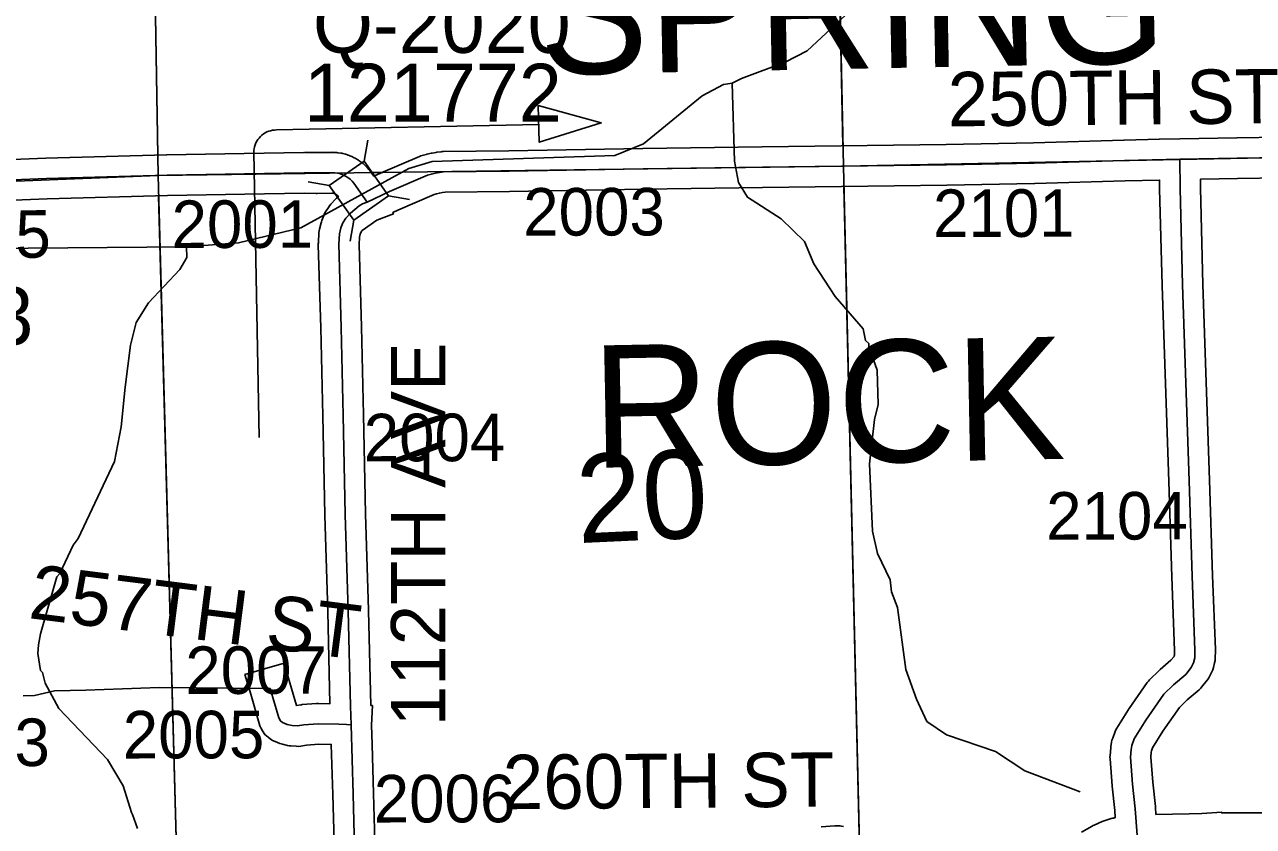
# Model space of a CAD drawing. Extents: x 128.7 to 185.5, y -21.4 to 12.6.
# Drawn here: x 135.041 to 136.849, y -11.628 to -10.447 of the extents above; entities that cross this region are included whole.
import ezdxf

# ---------------------------------------------------------------- set-up
doc = ezdxf.new("R2010")
doc.units = 0
for name, color, linetype in [('tdCoDirctArrow', 7, 'Continuous'), ('tdCoHydroRiver', 7, 'Continuous'), ('tdCoSecRdNmbr', 7, 'Continuous'), ('tdCoSecRdTxt', 7, 'Continuous'), ('tdCoSecRteBand', 7, 'Continuous'), ('tdCoSecRteCL', 7, 'Continuous'), ('tdCoSectLine', 7, 'Continuous'), ('tdCoSectLinePart', 7, 'Continuous'), ('tdCoSectNmbr', 7, 'Continuous'), ('tdCoStrucSec', 7, 'Continuous'), ('tdCoStrucSecCoName', 7, 'Continuous'), ('tdCoStrucSecFHWANum', 7, 'Continuous'), ('tdCoSurfGravel', 7, 'Continuous'), ('tdCoSurfLNO', 7, 'Continuous'), ('tdCoTwpNameTxt', 7, 'Continuous')]:
    doc.layers.add(name, color=color, linetype=linetype)

msp = doc.modelspace()

# ---------------------------------------------------------------- linework, layer by layer
at = {"layer": 'tdCoDirctArrow'}
msp.add_lwpolyline([(135.7964, -10.5667), (135.8893, -10.5922), (135.7979, -10.6205)], close=True, dxfattribs=at)
msp.add_lwpolyline([(135.3862, -11.0552), (135.3781, -10.6359), (135.3783, -10.6323), (135.3786, -10.6301), (135.3792, -10.6272), (135.38, -10.6245), (135.3811, -10.6217), (135.3825, -10.6192), (135.384, -10.6167), (135.3858, -10.6144), (135.3878, -10.6122), (135.3899, -10.6102), (135.3922, -10.6084), (135.3947, -10.6069), (135.3973, -10.6055), (135.4, -10.6044), (135.4028, -10.6036), (135.4056, -10.6029), (135.4085, -10.6026), (135.4115, -10.6025), (135.7972, -10.5945)], dxfattribs=at)
at = {"layer": 'tdCoHydroRiver'}
for points in [[(134.9873, -10.777), (135.2792, -10.7747), (135.3555, -10.7688), (135.4474, -10.7467), (135.6061, -10.6594), (135.6406, -10.6488), (135.9092, -10.6401), (135.9514, -10.623), (136.0379, -10.5523), (136.069, -10.5355), (136.0816, -10.5335), (136.0956, -10.5267), (136.1596, -10.5027), (136.1922, -10.4859), (136.2627, -10.4205)], [(136.5939, -11.5765), (136.5125, -11.5459), (136.469, -11.5172), (136.3972, -11.4927), (136.3681, -11.473), (136.3529, -11.4404), (136.3374, -11.3967), (136.325, -11.3055), (136.3164, -11.2821), (136.3143, -11.2648), (136.2957, -11.2259), (136.2884, -11.193), (136.2837, -11.0938), (136.2912, -11.0288), (136.2968, -11.0065), (136.2952, -10.9561), (136.2866, -10.9327), (136.2833, -10.9281), (136.283, -10.917), (136.2781, -10.9124), (136.2744, -10.8952), (136.2334, -10.8475), (136.202, -10.7996), (136.1883, -10.7669), (136.1541, -10.7332), (136.1042, -10.7016), (136.0909, -10.68), (136.0852, -10.6486), (136.0816, -10.5335)], [(135.2068, -11.6306), (135.1999, -11.6103), (135.1982, -11.6072), (135.186, -11.5681), (135.1627, -11.5293), (135.0911, -11.4541), (135.071, -11.4168), (135.0674, -11.4012), (135.0642, -11.3981), (135.0602, -11.373), (135.0614, -11.3603), (135.0641, -11.3444), (135.0885, -11.2601), (135.093, -11.2552), (135.1123, -11.2136), (135.1199, -11.2039), (135.1734, -11.0903), (135.1829, -11.0395), (135.1891, -10.9809), (135.1967, -10.9191), (135.2052, -10.8857), (135.2232, -10.8568), (135.2691, -10.8081), (135.2797, -10.7904), (135.2792, -10.7747)]]:
    msp.add_lwpolyline(points, dxfattribs=at)
at = {"layer": 'tdCoSecRteBand'}
for points in [[(135.0108, -10.6464), (135.0721, -10.6441), (135.0723, -10.6441), (135.0724, -10.6441), (135.2497, -10.639), (135.2499, -10.639), (135.2501, -10.639), (135.364, -10.637), (135.4516, -10.6355), (135.4522, -10.6354), (135.4528, -10.6355), (135.4706, -10.6358), (135.4928, -10.6355), (135.4938, -10.6354), (135.4949, -10.6355), (135.4989, -10.6357), (135.5004, -10.6358), (135.5019, -10.636), (135.5059, -10.6366), (135.5074, -10.6368), (135.5089, -10.6372), (135.5128, -10.6382), (135.5143, -10.6386), (135.5157, -10.6391), (135.5195, -10.6405), (135.5209, -10.641), (135.5222, -10.6417), (135.5259, -10.6434), (135.5273, -10.6441), (135.5285, -10.6449), (135.532, -10.647), (135.5333, -10.6478), (135.5345, -10.6487), (135.5377, -10.6511), (135.5389, -10.652), (135.54, -10.653), (135.543, -10.6558), (135.5441, -10.6568), (135.5451, -10.6579), (135.5478, -10.661), (135.5489, -10.6623), (135.5499, -10.6636), (135.5549, -10.6707), (135.5645, -10.6661), (135.5651, -10.6658), (135.5656, -10.6656), (135.6218, -10.6414), (135.6238, -10.6406), (135.6258, -10.6401), (135.6316, -10.6385), (135.6323, -10.6383), (135.633, -10.6381), (135.6389, -10.6368), (135.6396, -10.6367), (135.6403, -10.6365), (135.6462, -10.6355), (135.6469, -10.6354), (135.6476, -10.6353), (135.6536, -10.6345), (135.6553, -10.6343), (135.6571, -10.6343), (135.7534, -10.6333), (135.9503, -10.6296), (135.9504, -10.6296), (135.9504, -10.6296), (136.1258, -10.6274), (136.3967, -10.6237), (136.5252, -10.6215), (136.6581, -10.6173), (136.6583, -10.6173), (136.6585, -10.6173), (136.7103, -10.6163), (136.7103, -10.6159), (136.7401, -10.6157), (136.8242, -10.6141), (136.8243, -10.6141), (136.8243, -10.6141), (136.9544, -10.6119)], [(136.5957, -11.636), (136.6115, -11.6271), (136.6128, -11.6264), (136.6142, -11.6258), (136.626, -11.6206), (136.6276, -11.6199), (136.6292, -11.6194), (136.6395, -11.6162), (136.6414, -11.6157), (136.6434, -11.6153), (136.6436, -11.6153), (136.6435, -11.6149), (136.6454, -11.6146), (136.6446, -11.6042), (136.641, -11.5684), (136.641, -11.5681), (136.6409, -11.5677), (136.6377, -11.528), (136.6375, -11.5255), (136.6377, -11.523), (136.6387, -11.5119), (136.6388, -11.5108), (136.639, -11.5098), (136.64, -11.5036), (136.6405, -11.5005), (136.6416, -11.4976), (136.6453, -11.488), (136.6463, -11.4854), (136.6478, -11.483), (136.6648, -11.4554), (136.6652, -11.4546), (136.6658, -11.4539), (136.6924, -11.4159), (136.694, -11.4137), (136.6959, -11.4117), (136.71, -11.3979), (136.7107, -11.3973), (136.7114, -11.3966), (136.7273, -11.3829), (136.7318, -11.3774), (136.7322, -11.3764), (136.7324, -11.3757), (136.7326, -11.3685), (136.7286, -11.2604), (136.7286, -11.2603), (136.7286, -11.2602), (136.7242, -11.12), (136.7193, -10.9758), (136.7141, -10.8318), (136.7141, -10.8316), (136.7141, -10.8314), (136.7106, -10.6894), (136.7106, -10.6891), (136.7106, -10.6888), (136.7106, -10.6763), (136.6598, -10.6773), (136.5269, -10.6815), (136.5266, -10.6815), (136.5264, -10.6815), (136.3977, -10.6837), (136.3976, -10.6837), (136.3976, -10.6837), (136.1266, -10.6874), (136.1266, -10.6874), (136.1265, -10.6874), (135.9513, -10.6896), (135.7543, -10.6933), (135.7542, -10.6933), (135.7541, -10.6933), (135.6594, -10.6943), (135.6558, -10.6947), (135.6512, -10.6955), (135.6467, -10.6965), (135.6436, -10.6974), (135.5899, -10.7205), (135.5828, -10.7239), (135.5836, -10.7262), (135.5591, -10.7354), (135.5377, -10.7505), (135.5376, -10.7504), (135.5372, -10.7508), (135.5361, -10.7526), (135.5348, -10.7558), (135.5337, -10.7602), (135.533, -10.7711), (135.5367, -10.8923), (135.5367, -10.8924), (135.5367, -10.8925), (135.5396, -11.0219), (135.5396, -11.022), (135.5396, -11.022), (135.5426, -11.1676), (135.5468, -11.3095), (135.5468, -11.3096), (135.5468, -11.3097), (135.5502, -11.4496), (135.5526, -11.4497), (135.5511, -11.4785), (135.552, -11.5072), (135.5542, -11.5791), (135.5542, -11.5791), (135.5542, -11.5792), (135.5561, -11.6496)], [(136.9555, -10.6719), (136.8253, -10.6741), (136.771, -10.6751), (136.7706, -10.6751), (136.7706, -10.6882), (136.7741, -10.8298), (136.7792, -10.9736), (136.7792, -10.9737), (136.7792, -10.9737), (136.7842, -11.1179), (136.7842, -11.118), (136.7842, -11.118), (136.7886, -11.2583), (136.7926, -11.3672), (136.7926, -11.3681), (136.7926, -11.3689), (136.7923, -11.3803), (136.7922, -11.3835), (136.7915, -11.3867), (136.7898, -11.3938), (136.789, -11.3971), (136.7874, -11.4002), (136.784, -11.4071), (136.7825, -11.41), (136.7805, -11.4125), (136.7724, -11.4226), (136.7707, -11.4247), (136.7686, -11.4265), (136.7513, -11.4414), (136.7399, -11.4526), (136.7154, -11.4876), (136.7003, -11.5121), (136.6987, -11.5162), (136.6984, -11.5182), (136.6977, -11.5257), (136.7007, -11.5626), (136.7044, -11.5985), (136.7044, -11.5989), (136.7045, -11.5993), (136.7052, -11.6099)], [(135.4961, -11.6504), (135.4942, -11.5808), (135.492, -11.507), (135.4737, -11.5066), (135.4554, -11.5081), (135.4472, -11.5094), (135.4439, -11.5099), (135.4406, -11.5097), (135.4327, -11.5092), (135.4301, -11.509), (135.4276, -11.5084), (135.4204, -11.5067), (135.4184, -11.5062), (135.4165, -11.5055), (135.4096, -11.5028), (135.4056, -11.5012), (135.4022, -11.4986), (135.399, -11.4961), (135.3941, -11.4924), (135.3911, -11.4869), (135.3886, -11.4825), (135.387, -11.4795), (135.3861, -11.4763), (135.3735, -11.4329), (135.3651, -11.4041), (135.4228, -11.3874), (135.4311, -11.4162), (135.4408, -11.4496), (135.4411, -11.4496), (135.4472, -11.4486), (135.4483, -11.4485), (135.4494, -11.4484), (135.4704, -11.4467), (135.4719, -11.4465), (135.4735, -11.4466), (135.4901, -11.447), (135.4868, -11.3112), (135.4826, -11.1693), (135.4826, -11.1691), (135.4826, -11.169), (135.4797, -11.0233), (135.4767, -10.894), (135.473, -10.7715), (135.473, -10.7701), (135.4731, -10.7686), (135.474, -10.7536), (135.4742, -10.7509), (135.4749, -10.7483), (135.4771, -10.7394), (135.4775, -10.7376), (135.4782, -10.7359), (135.4812, -10.7282), (135.4822, -10.7255), (135.4838, -10.7231), (135.488, -10.7164), (135.4895, -10.714), (135.4914, -10.7119), (135.4983, -10.7045), (135.4996, -10.7031), (135.5011, -10.7019), (135.5026, -10.7007), (135.5018, -10.6996), (135.5012, -10.6989), (135.5004, -10.6981), (135.4995, -10.6974), (135.4985, -10.6969), (135.4975, -10.6964), (135.4965, -10.696), (135.4954, -10.6957), (135.4943, -10.6955), (135.4928, -10.6955), (135.4711, -10.6958), (135.4705, -10.6958), (135.4699, -10.6958), (135.4521, -10.6955), (135.365, -10.697), (135.365, -10.697), (135.365, -10.697), (135.2513, -10.699), (135.0743, -10.704), (135.013, -10.7064)], [(136.7052, -11.6099), (136.7543, -11.6092), (136.7727, -11.6087), (136.8021, -11.6065), (136.8021, -11.6077), (136.8033, -11.6077), (136.8033, -11.6077), (136.9126, -11.6075)], [(136.2127, -11.628), (136.2328, -11.6268), (136.234, -11.6267), (136.2352, -11.6267), (136.2385, -11.6268), (136.2405, -11.6269), (136.2426, -11.6272), (136.2458, -11.6277)]]:
    msp.add_lwpolyline(points, dxfattribs=at)
at = {"layer": 'tdCoSecRteCL'}
for points in [[(135.545, -10.7087), (135.5775, -10.6932), (135.6337, -10.669), (135.6395, -10.6674), (135.6454, -10.6661), (135.6514, -10.6651), (135.6574, -10.6643), (135.7538, -10.6633), (135.9508, -10.6596), (136.1262, -10.6574), (136.3972, -10.6537), (136.5259, -10.6515), (136.6591, -10.6473), (136.7404, -10.6457)], [(136.6774, -11.6404), (136.6745, -11.6016), (136.6708, -11.5653), (136.6676, -11.5256), (136.6686, -11.5145), (136.6696, -11.5084), (136.6733, -11.4987), (136.6903, -11.4711), (136.717, -11.4331), (136.731, -11.4193), (136.749, -11.4038), (136.7571, -11.3937), (136.7606, -11.3868), (136.7623, -11.3796), (136.7626, -11.3683), (136.7586, -11.2593), (136.7542, -11.119), (136.7493, -10.9747), (136.7441, -10.8307), (136.7406, -10.6886), (136.7404, -10.6457)], [(136.7404, -10.6457), (136.8248, -10.6441), (136.955, -10.6419), (137.2144, -10.6364), (137.2366, -10.6361)], [(134.7476, -10.686), (134.8067, -10.6827), (135.0118, -10.6764), (135.0733, -10.6741), (135.2506, -10.669), (135.3645, -10.667), (135.4522, -10.6654), (135.4706, -10.6658), (135.4933, -10.6654), (135.4974, -10.6657), (135.5014, -10.6663), (135.5054, -10.6673), (135.5092, -10.6687), (135.5129, -10.6705), (135.5164, -10.6726), (135.5197, -10.6751), (135.5227, -10.6778), (135.5254, -10.6809), (135.545, -10.7087)], [(135.5211, -11.4781), (135.5202, -11.4507), (135.5168, -11.3104), (135.5126, -11.1684), (135.5096, -11.0226), (135.5067, -10.8932), (135.503, -10.7706), (135.504, -10.7556), (135.5062, -10.7467), (135.5092, -10.739), (135.5133, -10.7324), (135.5202, -10.725), (135.5331, -10.7144), (135.5378, -10.7114), (135.545, -10.7087)], [(135.4023, -11.4245), (135.4149, -11.4679), (135.4173, -11.4724), (135.4205, -11.4748), (135.4274, -11.4775), (135.4346, -11.4793), (135.4425, -11.4798), (135.4519, -11.4783), (135.4728, -11.4766), (135.5034, -11.4773), (135.5147, -11.4778), (135.5211, -11.4781)], [(135.5269, -11.6796), (135.5242, -11.58), (135.5211, -11.4781)]]:
    msp.add_lwpolyline(points, dxfattribs=at)
at = {"layer": 'tdCoSectLine'}
for points in [[(136.2247, -9.6553), (136.2455, -10.6558)], [(135.2206, -9.6734), (135.2372, -10.6693)], [(136.2455, -10.6558), (137.2362, -10.6361)], [(135.2372, -10.6693), (136.2455, -10.6558)], [(136.2455, -10.6558), (136.2689, -11.6551)], [(134.2417, -10.7094), (135.2372, -10.6693)], [(135.2372, -10.6693), (135.2649, -11.6808)]]:
    msp.add_lwpolyline(points, dxfattribs=at)
at = {"layer": 'tdCoSectLinePart'}
for points in [[(136.2253, -9.6853), (136.2448, -10.6257)], [(135.2211, -9.7036), (135.2367, -10.6394)], [(135.5502, -10.6651), (135.5678, -10.6649)], [(135.2381, -10.6993), (135.2649, -11.6808)], [(136.2462, -10.6859), (136.2685, -11.6388)]]:
    msp.add_lwpolyline(points, dxfattribs=at)
at = {"layer": 'tdCoStrucSec'}
for p, q in [((135.5403, -10.6483), (135.5457, -10.6175)), ((135.4892, -10.6844), (135.4583, -10.679)), ((135.5764, -10.6995), (135.6072, -10.7049)), ((135.5252, -10.7355), (135.5198, -10.7664))]:
    msp.add_line(p, q, dxfattribs=at)
msp.add_lwpolyline([(135.5403, -10.6483), (135.5764, -10.6995), (135.5252, -10.7355), (135.4892, -10.6844)], close=True, dxfattribs=at)
at = {"layer": 'tdCoSurfGravel'}
for points in [[(135.545, -10.7087), (135.5775, -10.6932), (135.6337, -10.669), (135.6395, -10.6674), (135.6454, -10.6661), (135.6514, -10.6651), (135.6574, -10.6643), (135.7538, -10.6633), (135.9508, -10.6596), (136.1262, -10.6574), (136.3972, -10.6537), (136.5259, -10.6515), (136.6591, -10.6473), (136.7404, -10.6457), (136.8248, -10.6441), (136.955, -10.6419), (137.2144, -10.6364), (137.2366, -10.6361), (137.2366, -10.6361)], [(136.6774, -11.6404), (136.6745, -11.6016), (136.6708, -11.5653), (136.6676, -11.5256), (136.6686, -11.5145), (136.6696, -11.5084), (136.6733, -11.4987), (136.6903, -11.4711), (136.717, -11.4331), (136.731, -11.4193), (136.749, -11.4038), (136.7571, -11.3937), (136.7606, -11.3868), (136.7623, -11.3796), (136.7626, -11.3683), (136.7586, -11.2593), (136.7542, -11.119), (136.7493, -10.9747), (136.7441, -10.8307), (136.7406, -10.6886), (136.7404, -10.6457)], [(135.0118, -10.6764), (135.0733, -10.6741), (135.2506, -10.669), (135.3645, -10.667), (135.4522, -10.6654), (135.4706, -10.6658), (135.4933, -10.6654), (135.4974, -10.6657), (135.5014, -10.6663), (135.5054, -10.6673), (135.5092, -10.6687), (135.5129, -10.6705), (135.5164, -10.6726), (135.5197, -10.6751), (135.5227, -10.6778), (135.5254, -10.6809), (135.545, -10.7087)], [(135.5382, -11.8914), (135.535, -11.8372), (135.5276, -11.708), (135.5269, -11.6796), (135.5242, -11.58), (135.5211, -11.4781), (135.5202, -11.4507), (135.5168, -11.3104), (135.5126, -11.1684), (135.5096, -11.0226), (135.5067, -10.8932), (135.503, -10.7706), (135.504, -10.7556), (135.5062, -10.7467), (135.5092, -10.739), (135.5133, -10.7324), (135.5202, -10.725), (135.5331, -10.7144), (135.5378, -10.7114), (135.545, -10.7087)], [(135.4023, -11.4245), (135.4149, -11.4679), (135.4173, -11.4724), (135.4205, -11.4748), (135.4274, -11.4775), (135.4346, -11.4793), (135.4425, -11.4798), (135.4519, -11.4783), (135.4728, -11.4766), (135.5034, -11.4773), (135.5147, -11.4778), (135.5211, -11.4781)]]:
    msp.add_lwpolyline(points, dxfattribs=at)
at = {"layer": 'tdCoSurfLNO'}
for p, q in [((135.1309, -11.4273), (135.2389, -11.4233)), ((135.2389, -11.4233), (135.4023, -11.4245)), ((135.0387, -11.4353), (135.0555, -11.4348)), ((135.0555, -11.4348), (135.0851, -11.428)), ((135.0851, -11.428), (135.1309, -11.4273))]:
    msp.add_line(p, q, dxfattribs=at)

# ---------------------------------------------------------------- texts
at = {"layer": 'tdCoSecRdNmbr'}
for s, rotation, p in [('2003', 0.1031, (135.7745, -10.7581)), ('2101', 0.1036, (136.3773, -10.7601)), ('2001', 0.1027, (135.2572, -10.7763)), ('1905', 0.1024, (134.8713, -10.7909)), ('2004', 0.1029, (135.5398, -11.0903)), ('2104', 0.1036, (136.5438, -11.2056)), ('2007', 0.1027, (135.2774, -11.4327)), ('2005', 0.106, (135.1854, -11.5277)), ('1913', 0.106, (134.8699, -11.5391)), ('2006', 0.1029, (135.5546, -11.6219))]:
    msp.add_text(s, height=0.07, rotation=rotation, dxfattribs=at).set_placement(p)
at = {"layer": 'tdCoSecRdTxt'}
for s, rotation, p in [('250TH ST', 0.5544, (136.3993, -10.5973)), ('112TH AVE', 90, (135.6599, -11.4801)), ('257TH ST', 352.7761, (135.0454, -11.3209)), ('260TH ST', 0.4661, (135.7447, -11.6024))]:
    msp.add_text(s, height=0.08, rotation=rotation, dxfattribs=at).set_placement(p)
at = {"layer": 'tdCoSectNmbr'}
msp.add_text('20', height=0.13, rotation=2.6553, dxfattribs=at).set_placement((135.8553, -11.2107))
at = {"layer": 'tdCoStrucSecCoName'}
for s, p in [('Q-2020', (135.465, -10.489)), ('Q-1943', (134.6746, -10.9187))]:
    msp.add_text(s, height=0.085, dxfattribs=at).set_placement(p)
at = {"layer": 'tdCoStrucSecFHWANum'}
msp.add_text('121772', height=0.085, dxfattribs=at).set_placement((135.4519, -10.5901))
at = {"layer": 'tdCoTwpNameTxt'}
for s, p in [('SPRING', (135.7991, -10.5213)), (' ROCK', (135.8103, -11.1012))]:
    msp.add_text(s, height=0.18, rotation=1.1032, dxfattribs=at).set_placement(p)

doc.saveas('drawing.dxf')
